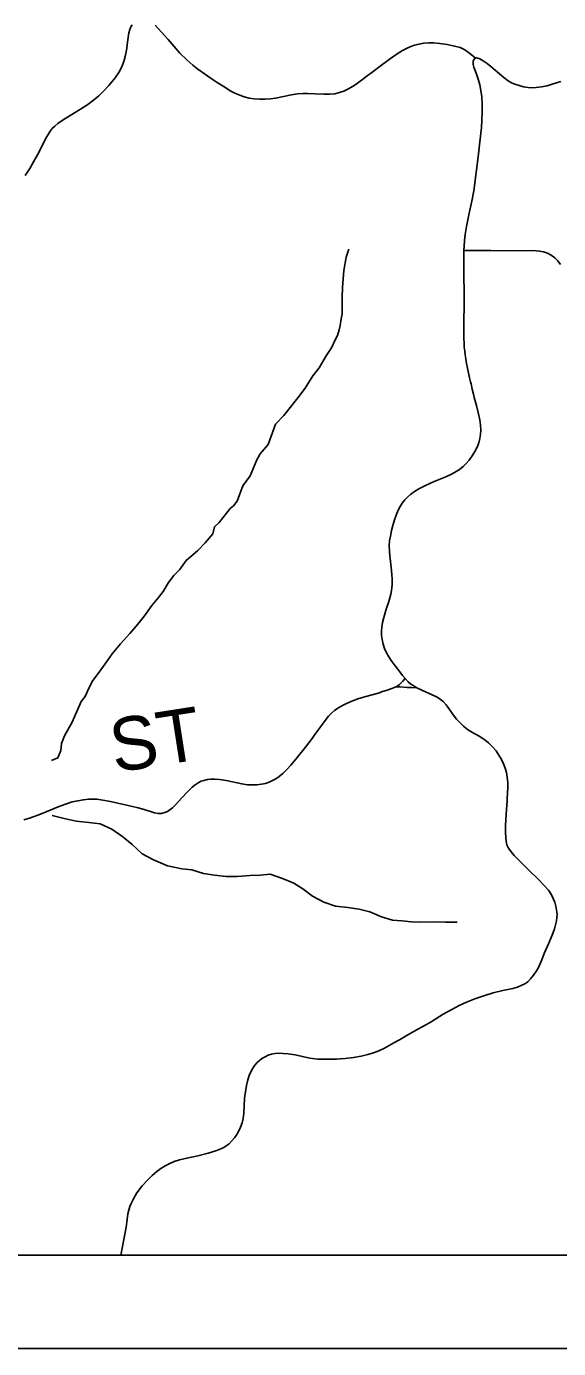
# Model space of a CAD drawing. Extents: x 0 to 34, y -8.9 to 22.
# Drawn here: x 27.198 to 27.768, y 14.5 to 15.913 of the extents above; entities that cross this region are included whole.
import ezdxf

# ---------------------------------------------------------------- set-up
doc = ezdxf.new("R2010")
doc.units = 0
for name, color, linetype in [('GM_X_Corporation', 7, 'Continuous'), ('GM_X_Minor_River', 7, 'Continuous'), ('GM_X_Township_Road', 7, 'Continuous'), ('GM_X_Township_Road_Text', 7, 'Continuous'), ('SH_Data', 7, 'Continuous')]:
    doc.layers.add(name, color=color, linetype=linetype)

msp = doc.modelspace()

# ---------------------------------------------------------------- linework, layer by layer
at = {"layer": 'GM_X_Corporation'}
msp.add_lwpolyline([(23.7167, 19.34), (23.7167, 14.6), (30.5167, 14.6)], dxfattribs=at)
msp.add_lwpolyline([(23.7167, 15.9913), (23.7167, 14.6), (28.1739, 14.6), (28.1809, 15.2987), (28.1918, 16.1509), (28.1846, 16.3341), (28.1817, 16.6637), (28.1928, 16.8054), (28.1882, 17.3108), (27.911, 17.3104), (27.4798, 17.3159), (27.0561, 17.3117), (26.7292, 17.3169), (26.394, 17.3229), (26.1361, 17.3278), (26.135, 17.3055), (26.1186, 15.9366), (25.7922, 15.939), (25.6785, 15.9418), (24.8268, 15.964), (24.2771, 15.9807), (24.0651, 15.9828)], close=True, dxfattribs=at)
at = {"layer": 'GM_X_Minor_River'}
for points in [[(27.2252, 15.1287), (27.2318, 15.1314), (27.2351, 15.1394), (27.2357, 15.147), (27.239, 15.155), (27.2471, 15.1696), (27.2533, 15.1834), (27.2569, 15.1918), (27.261, 15.1971), (27.265, 15.2059), (27.2694, 15.214), (27.275, 15.2217), (27.2824, 15.232), (27.2901, 15.2428), (27.299, 15.2532), (27.3091, 15.2644), (27.3176, 15.2744), (27.3247, 15.2832), (27.3324, 15.2944), (27.3395, 15.3028), (27.3447, 15.3094), (27.3505, 15.319), (27.3561, 15.3263), (27.3621, 15.3324), (27.3691, 15.3424), (27.3814, 15.3529), (27.3896, 15.3614), (27.3978, 15.371), (27.3995, 15.3786), (27.4047, 15.3832), (27.4084, 15.3882), (27.4162, 15.3979), (27.42, 15.401), (27.4237, 15.406), (27.4298, 15.4224), (27.4376, 15.4331), (27.4449, 15.4499), (27.4485, 15.4564), (27.4571, 15.4665), (27.4647, 15.4882), (27.4736, 15.4975), (27.4888, 15.5163), (27.4966, 15.5267), (27.5047, 15.5397), (27.5117, 15.5486), (27.5191, 15.5612), (27.5246, 15.5697), (27.5286, 15.5785), (27.5312, 15.583), (27.533, 15.5891), (27.534, 15.5937), (27.5351, 15.6009), (27.5361, 15.6063), (27.5363, 15.6146), (27.5362, 15.6241), (27.5367, 15.6343), (27.5379, 15.6525), (27.5404, 15.6666), (27.5432, 15.6754)], [(27.2259, 15.0699), (27.2387, 15.0667), (27.2515, 15.0639), (27.2652, 15.0625), (27.2773, 15.0609), (27.2896, 15.0554), (27.3014, 15.0469), (27.3113, 15.0389), (27.3223, 15.0289), (27.3342, 15.0223), (27.3492, 15.0159), (27.3646, 15.013), (27.3753, 15.0117), (27.3876, 15.0078), (27.3994, 15.0061), (27.4122, 15.0048), (27.4237, 15.0047), (27.4374, 15.0056), (27.4484, 15.0059), (27.4591, 15.007), (27.4723, 15.0026), (27.4846, 14.9975), (27.4942, 14.9914), (27.5046, 14.9837), (27.5165, 14.9771), (27.5289, 14.9731), (27.5421, 14.9714), (27.5542, 14.9698), (27.5659, 14.967), (27.5782, 14.9615), (27.5902, 14.9579), (27.6001, 14.9571), (27.6103, 14.9563), (27.6198, 14.9559), (27.6335, 14.9561), (27.6468, 14.9559), (27.6586, 14.9558), (27.6594, 14.9557)]]:
    msp.add_lwpolyline(points, dxfattribs=at)
at = {"layer": 'GM_X_Township_Road'}
for points in [[(27.1969, 15.7542), (27.202, 15.7617), (27.206, 15.7685), (27.2115, 15.7787), (27.2169, 15.7896), (27.2197, 15.795), (27.2226, 15.7996), (27.2237, 15.8014), (27.226, 15.8042), (27.2287, 15.8068), (27.232, 15.8096), (27.2376, 15.8135), (27.245, 15.8182), (27.2561, 15.8249), (27.2639, 15.8301), (27.2699, 15.8345), (27.2756, 15.8393), (27.281, 15.8445), (27.2864, 15.8504), (27.2932, 15.8586), (27.2965, 15.8631), (27.2987, 15.8668), (27.3008, 15.8713), (27.3024, 15.876), (27.3039, 15.8814), (27.3052, 15.8881), (27.3068, 15.8992), (27.3079, 15.9066), (27.3089, 15.9102), (27.3101, 15.913), (27.3115, 15.9151)], [(27.3361, 15.9146), (27.3394, 15.9112), (27.35, 15.8996), (27.3565, 15.8919), (27.3626, 15.8848), (27.37, 15.8776), (27.3763, 15.8719), (27.3818, 15.8677), (27.39, 15.8619), (27.3948, 15.8585), (27.4025, 15.8535), (27.4106, 15.8483), (27.4164, 15.8447), (27.4213, 15.842), (27.4265, 15.8398), (27.4312, 15.8382), (27.4366, 15.8368), (27.4421, 15.8359), (27.4477, 15.8355), (27.4539, 15.8355), (27.4595, 15.8359), (27.465, 15.8367), (27.4735, 15.8386), (27.482, 15.8403), (27.4882, 15.8412), (27.4944, 15.8417), (27.4993, 15.8418), (27.5074, 15.8414), (27.5167, 15.8409), (27.5229, 15.841), (27.5285, 15.8415), (27.5333, 15.8426), (27.5379, 15.8443), (27.5431, 15.8467), (27.5471, 15.8492), (27.551, 15.8516), (27.554, 15.8539), (27.5595, 15.8579), (27.5634, 15.8609), (27.5665, 15.863), (27.5709, 15.8664), (27.5753, 15.8698), (27.5878, 15.879), (27.5949, 15.884), (27.6007, 15.8877), (27.6056, 15.8903), (27.6095, 15.8921), (27.6136, 15.8934), (27.6184, 15.8946), (27.6233, 15.8954), (27.6289, 15.8958), (27.6338, 15.8958), (27.6406, 15.8952), (27.6486, 15.894), (27.6565, 15.8924), (27.6624, 15.8908), (27.6676, 15.8884), (27.6715, 15.8857), (27.676, 15.8819), (27.6788, 15.8794)], [(27.6665, 15.674), (27.6666, 15.6784), (27.667, 15.6846), (27.6677, 15.6908), (27.6692, 15.6994), (27.6722, 15.7139), (27.6749, 15.7267), (27.6769, 15.7377), (27.6816, 15.774), (27.6836, 15.7901), (27.6851, 15.8055), (27.6857, 15.813), (27.6861, 15.8222), (27.686, 15.8302), (27.6855, 15.8381), (27.6847, 15.8448), (27.6836, 15.8508), (27.6821, 15.8561), (27.6794, 15.8636), (27.6771, 15.87), (27.6763, 15.8727), (27.6762, 15.8746), (27.6765, 15.8767), (27.677, 15.8778), (27.6778, 15.8788), (27.6788, 15.8794)], [(27.6788, 15.8794), (27.68, 15.8797), (27.6835, 15.8787), (27.687, 15.8768), (27.6912, 15.8737), (27.6951, 15.8707), (27.7093, 15.8588), (27.7137, 15.8554), (27.7174, 15.8532), (27.7208, 15.8516), (27.7255, 15.8501), (27.7303, 15.8489), (27.7352, 15.8481), (27.7402, 15.8479), (27.7439, 15.848), (27.7494, 15.8487), (27.7555, 15.85), (27.7621, 15.8519), (27.7703, 15.8547)], [(27.6035, 15.2163), (27.6009, 15.2194), (27.5978, 15.2234), (27.5928, 15.2299), (27.5885, 15.2355), (27.586, 15.2396), (27.5835, 15.2439), (27.5815, 15.2484), (27.5799, 15.2531), (27.5788, 15.2579), (27.5783, 15.2622), (27.5782, 15.2665), (27.5785, 15.2714), (27.5793, 15.2763), (27.5807, 15.2817), (27.5834, 15.2906), (27.5861, 15.2988), (27.5882, 15.3066), (27.5889, 15.3103), (27.5894, 15.3133), (27.5896, 15.3164), (27.5897, 15.3226), (27.5892, 15.3274), (27.5889, 15.3314), (27.5885, 15.3353), (27.5883, 15.338), (27.5878, 15.3417), (27.5873, 15.3472), (27.5868, 15.3526), (27.5866, 15.358), (27.587, 15.3637), (27.5878, 15.3684), (27.5889, 15.3747), (27.5904, 15.38), (27.5921, 15.3858), (27.594, 15.3911), (27.5961, 15.3963), (27.5982, 15.4002), (27.6005, 15.4038), (27.6032, 15.4072), (27.6062, 15.4103), (27.6095, 15.4132), (27.6135, 15.4161), (27.6182, 15.419), (27.6254, 15.4227), (27.6345, 15.4268), (27.6471, 15.432), (27.6539, 15.4351), (27.6582, 15.4375), (27.6618, 15.4399), (27.6657, 15.4431), (27.6688, 15.4461), (27.6721, 15.4498), (27.6754, 15.4543), (27.6783, 15.4591), (27.6805, 15.4635), (27.6823, 15.4681), (27.6836, 15.4729), (27.6842, 15.4772), (27.6844, 15.4822), (27.6842, 15.4872), (27.6836, 15.4927), (27.6818, 15.5008), (27.6798, 15.5083), (27.6775, 15.5167), (27.6767, 15.5203), (27.6753, 15.5257), (27.6742, 15.5312), (27.6736, 15.5336), (27.6726, 15.5378), (27.6702, 15.5482), (27.6693, 15.553), (27.6685, 15.558), (27.6678, 15.5622), (27.6673, 15.5662), (27.6669, 15.5706), (27.6668, 15.5744), (27.6664, 15.5803), (27.6662, 15.5852), (27.6663, 15.5889), (27.6663, 15.5944), (27.6664, 15.5981), (27.6664, 15.6012), (27.6665, 15.6042), (27.6666, 15.6091), (27.6666, 15.6135), (27.6666, 15.6209), (27.6666, 15.6273), (27.6666, 15.6346), (27.6663, 15.6414), (27.6662, 15.6506), (27.6662, 15.6605), (27.6664, 15.6702), (27.6665, 15.674)], [(27.7698, 15.659), (27.7668, 15.6629), (27.7637, 15.6659), (27.7597, 15.6689), (27.7559, 15.6709), (27.7518, 15.6724), (27.7475, 15.6732), (27.7401, 15.6737), (27.719, 15.6736), (27.6954, 15.6737), (27.6724, 15.674), (27.6665, 15.674)], [(27.5938, 15.2075), (27.5956, 15.2085), (27.5976, 15.21), (27.5989, 15.2113), (27.601, 15.2136), (27.6035, 15.2163)], [(27.6161, 15.2063), (27.6127, 15.2083), (27.6097, 15.2104), (27.6069, 15.2128), (27.6035, 15.2163)], [(27.1955, 15.0654), (27.2026, 15.0675), (27.2056, 15.0684), (27.2114, 15.0705), (27.2195, 15.0738), (27.2321, 15.0791), (27.2402, 15.0821), (27.2473, 15.0843), (27.2532, 15.0857), (27.2592, 15.0867), (27.2647, 15.0873), (27.2701, 15.0874), (27.2738, 15.0872), (27.2799, 15.0864), (27.2883, 15.0847), (27.3119, 15.0795), (27.3179, 15.0782), (27.3244, 15.0761), (27.332, 15.0737), (27.3355, 15.0727), (27.3391, 15.0721), (27.3428, 15.072), (27.3463, 15.073), (27.3491, 15.0743), (27.3517, 15.0759), (27.3545, 15.0782), (27.3581, 15.0816), (27.3644, 15.0883), (27.3707, 15.0952), (27.3755, 15.1), (27.3789, 15.1028), (27.382, 15.1048), (27.3853, 15.1064), (27.3883, 15.1074), (27.3919, 15.1083), (27.3956, 15.1087), (27.3999, 15.1087), (27.4048, 15.1083), (27.4121, 15.1071), (27.4289, 15.1037), (27.435, 15.1028), (27.4399, 15.1025), (27.4448, 15.1026), (27.4497, 15.1032), (27.454, 15.1042), (27.4581, 15.1056), (27.4615, 15.1071), (27.4653, 15.1092), (27.4689, 15.1116), (27.4727, 15.1148), (27.4771, 15.1192), (27.4812, 15.1238), (27.4879, 15.132), (27.4968, 15.143), (27.5039, 15.1523), (27.5061, 15.1553), (27.5178, 15.1713), (27.5217, 15.1761), (27.5247, 15.1792), (27.5279, 15.1821), (27.5314, 15.1846), (27.5357, 15.1872), (27.5407, 15.1897), (27.5464, 15.1921), (27.554, 15.1948), (27.5629, 15.1975), (27.576, 15.2011), (27.5783, 15.2019), (27.5842, 15.2037), (27.5894, 15.2056), (27.5929, 15.207), (27.5938, 15.2075)], [(27.5341, 14.8097), (27.5393, 14.81), (27.5482, 14.8112), (27.5565, 14.8125), (27.5638, 14.8143), (27.5697, 14.8161), (27.5754, 14.8184), (27.5816, 14.8213), (27.5914, 14.8267), (27.5974, 14.8301), (27.6065, 14.8354), (27.6179, 14.8417), (27.6265, 14.8466), (27.6313, 14.8494), (27.6444, 14.8574), (27.6535, 14.8626), (27.6612, 14.8666), (27.6691, 14.8702), (27.6783, 14.8739), (27.6877, 14.8772), (27.6977, 14.8802), (27.7082, 14.8826), (27.7189, 14.885), (27.7239, 14.8863), (27.7284, 14.8883), (27.7317, 14.89), (27.7347, 14.8922), (27.7377, 14.8953), (27.7409, 14.8992), (27.7441, 14.9038), (27.7462, 14.9075), (27.7497, 14.9155), (27.7525, 14.9224), (27.7571, 14.9325), (27.7609, 14.9421), (27.7633, 14.9486), (27.7646, 14.9529), (27.7657, 14.9574), (27.766, 14.9608), (27.7661, 14.9645), (27.7657, 14.9688), (27.7649, 14.9731), (27.7637, 14.9773), (27.762, 14.9813), (27.7597, 14.9857), (27.7568, 14.9899), (27.7523, 14.995), (27.7458, 15.0019), (27.7361, 15.0114), (27.726, 15.0215), (27.7203, 15.0272), (27.7169, 15.0309), (27.7142, 15.0349), (27.7124, 15.0385), (27.7116, 15.0424), (27.7112, 15.0462), (27.7109, 15.0517), (27.7111, 15.0592), (27.7121, 15.0767), (27.7126, 15.085), (27.7128, 15.0881), (27.7131, 15.0936), (27.7133, 15.0997), (27.7133, 15.1053), (27.7128, 15.1108), (27.7119, 15.1157), (27.7106, 15.1204), (27.7089, 15.1251), (27.7068, 15.1296), (27.704, 15.1344), (27.7008, 15.139), (27.6972, 15.1432), (27.6929, 15.1477), (27.689, 15.1508), (27.6827, 15.1548), (27.6756, 15.1585), (27.6702, 15.1619), (27.6659, 15.1654), (27.662, 15.1693), (27.6587, 15.1727), (27.6549, 15.1775), (27.6512, 15.183), (27.6474, 15.1883), (27.6443, 15.1917), (27.6411, 15.1944), (27.6371, 15.1967), (27.6325, 15.1989), (27.6215, 15.2037), (27.6161, 15.2063)], [(27.5938, 15.2075), (27.5984, 15.2073), (27.6056, 15.2068), (27.6105, 15.2066), (27.6161, 15.2063)], [(27.2992, 14.6), (27.3011, 14.609), (27.304, 14.6242), (27.305, 14.6297), (27.3057, 14.6352), (27.3068, 14.6439), (27.3077, 14.6481), (27.3089, 14.6517), (27.3104, 14.655), (27.3127, 14.6601), (27.3164, 14.6664), (27.3221, 14.6739), (27.3277, 14.6801), (27.333, 14.6851), (27.3377, 14.6892), (27.3421, 14.6924), (27.3467, 14.6953), (27.3512, 14.6976), (27.3563, 14.6998), (27.362, 14.7017), (27.3698, 14.7037), (27.3818, 14.7062), (27.3926, 14.709), (27.401, 14.7114), (27.4062, 14.7134), (27.4095, 14.715), (27.4121, 14.7166), (27.4151, 14.7189), (27.4182, 14.7219), (27.421, 14.7252), (27.4235, 14.7288), (27.4257, 14.7326), (27.4274, 14.7366), (27.429, 14.7413), (27.4301, 14.7461), (27.4309, 14.7517), (27.4318, 14.7678), (27.4326, 14.7745), (27.4337, 14.7813), (27.4352, 14.7873), (27.4368, 14.792), (27.4385, 14.796), (27.4406, 14.7998), (27.4428, 14.8029), (27.4452, 14.8057), (27.448, 14.8082), (27.451, 14.8104), (27.4536, 14.812), (27.4571, 14.8135), (27.4606, 14.8146), (27.4643, 14.8153), (27.468, 14.8157), (27.473, 14.8156), (27.4785, 14.8151), (27.4859, 14.814), (27.5017, 14.8106), (27.5103, 14.8095), (27.5167, 14.8092), (27.5227, 14.8092), (27.53, 14.8095), (27.5341, 14.8097)]]:
    msp.add_lwpolyline(points, dxfattribs=at)
at = {"layer": 'SH_Data'}
for points in [[(23.6167, 21.5), (30.6167, 21.5), (30.6167, 14.5), (23.6167, 14.5)], [(23.7167, 21.4), (30.5167, 21.4), (30.5167, 14.6), (23.7167, 14.6)]]:
    msp.add_lwpolyline(points, close=True, dxfattribs=at)

# ---------------------------------------------------------------- texts
at = {"layer": 'GM_X_Township_Road_Text'}
msp.add_text('ST', height=0.05682, rotation=8.8802, dxfattribs=at).set_placement((27.2925, 15.1156))

doc.saveas('drawing.dxf')
